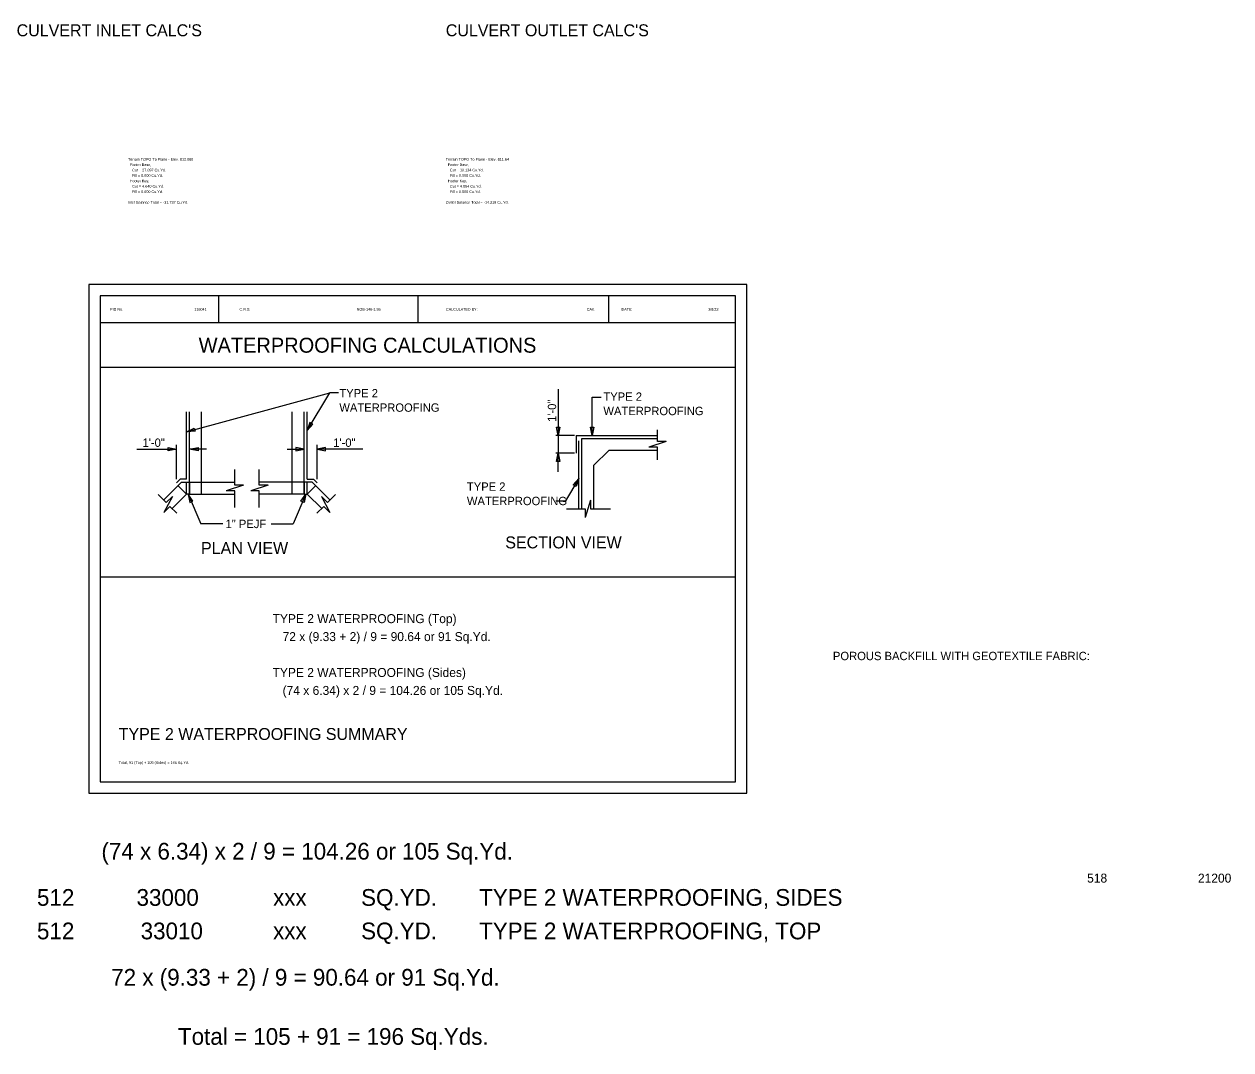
# Model space of a CAD drawing. Extents: x -1609 to 1184, y -412 to 394.
# Drawn here: x 973.29 to 1013.63, y 158.22 to 192.51 of the extents above; entities that cross this region are included whole.
import ezdxf

# ---------------------------------------------------------------- set-up
doc = ezdxf.new("R2010")
doc.units = 0
for name, color, linetype in [('BD_P_Building', 7, 'Continuous'), ('SH_Data', 7, 'Continuous'), ('ST_Details', 7, 'Continuous'), ('ST_Text', 7, 'Continuous')]:
    doc.layers.add(name, color=color, linetype=linetype)

msp = doc.modelspace()

# ---------------------------------------------------------------- linework, layer by layer
at = {"layer": 'ST_Details'}
for p, q in [((997.448, 183.803), (975.448, 183.803)), ((975.448, 183.803), (975.448, 166.803)), ((997.448, 166.803), (997.448, 183.803)), ((997.073, 183.428), (975.823, 183.428)), ((975.823, 183.428), (975.823, 167.178)), ((979.781, 183.428), (979.781, 182.528)), ((986.448, 183.428), (986.448, 182.528)), ((992.82, 183.428), (992.82, 182.528)), ((997.073, 167.178), (997.073, 183.428)), ((997.073, 182.528), (975.823, 182.528)), ((997.073, 181.028), (975.823, 181.028)), ((978.719, 177.302), (978.719, 179.551)), ((978.819, 176.801), (978.819, 179.551)), ((979.219, 176.801), (979.219, 179.551)), ((982.245, 176.801), (982.245, 179.551)), ((982.645, 176.801), (982.645, 179.551)), ((982.745, 177.302), (982.745, 179.551)), ((991.739, 178.759), (991.739, 178.171)), ((991.739, 178.759), (994.46, 178.759)), ((994.458, 178.555), (994.458, 178.947)), ((991.834, 176.311), (991.834, 178.582)), ((991.934, 176.311), (991.934, 178.663)), ((991.934, 178.663), (994.46, 178.663)), ((994.752, 178.555), (994.172, 178.371)), ((994.462, 178.371), (994.172, 178.371)), ((994.752, 178.555), (994.458, 178.555)), ((994.462, 177.95), (994.462, 178.371)), ((992.834, 178.263), (992.334, 177.763)), ((994.463, 178.263), (992.834, 178.263)), ((980.327, 177.097), (980.327, 177.622)), ((981.147, 177.097), (981.147, 177.622)), ((992.334, 176.307), (992.334, 177.763)), ((978.548, 177.202), (977.947, 176.601)), ((978.507, 177.302), (978.384, 177.18)), ((978.719, 177.302), (978.507, 177.302)), ((978.548, 177.202), (980.327, 177.202)), ((982.916, 177.202), (981.147, 177.202)), ((982.745, 177.302), (982.958, 177.302)), ((982.916, 177.202), (983.517, 176.601)), ((982.958, 177.302), (983.08, 177.18)), ((978.031, 176.516), (977.768, 176.784)), ((978.713, 176.801), (978.23, 176.318)), ((978.43, 177.084), (978.713, 176.801)), ((978.819, 176.801), (978.713, 176.801)), ((978.819, 176.801), (980.331, 176.801)), ((980.621, 177.097), (980.041, 176.913)), ((980.331, 176.913), (980.041, 176.913)), ((980.621, 177.097), (980.327, 177.097)), ((980.331, 176.356), (980.331, 176.913)), ((981.441, 177.097), (980.86, 176.913)), ((981.143, 176.913), (980.86, 176.913)), ((981.143, 176.356), (981.143, 176.913)), ((982.645, 176.801), (981.143, 176.801)), ((981.441, 177.097), (981.147, 177.097)), ((982.645, 176.801), (982.751, 176.801)), ((983.034, 177.084), (982.751, 176.801)), ((982.751, 176.801), (983.234, 176.318)), ((983.433, 176.516), (983.696, 176.784)), ((978.241, 176.722), (977.955, 176.184)), ((978.162, 176.387), (977.955, 176.184)), ((978.241, 176.722), (978.031, 176.516)), ((978.387, 176.158), (978.162, 176.387)), ((983.077, 176.158), (983.302, 176.387)), ((983.224, 176.722), (983.509, 176.184)), ((983.224, 176.722), (983.433, 176.516)), ((983.302, 176.387), (983.509, 176.184)), ((992.225, 176.601), (992.041, 176.021)), ((992.225, 176.601), (992.225, 176.307)), ((991.425, 176.311), (992.041, 176.311)), ((992.041, 176.311), (992.041, 176.021)), ((992.225, 176.307), (992.895, 176.307)), ((975.823, 174.028), (997.073, 174.028)), ((975.823, 167.178), (997.073, 167.178)), ((975.448, 166.803), (997.448, 166.803))]:
    msp.add_line(p, q, dxfattribs=at)
for points in [[(978.717, 177.202), (978.819, 177.202), (978.819, 176.801), (978.717, 176.801)], [(978.717, 177.202), (978.819, 177.202), (978.819, 176.801), (978.717, 176.801)], [(982.747, 177.202), (982.645, 177.202), (982.645, 176.801), (982.747, 176.801)], [(982.747, 177.202), (982.645, 177.202), (982.645, 176.801), (982.747, 176.801)]]:
    msp.add_lwpolyline(points, close=True, dxfattribs=at)
at = {"layer": 'ST_Text'}
for p, q in [((978.719, 178.881), (983.502, 180.184)), ((982.745, 178.927), (983.502, 180.184)), ((983.797, 180.184), (983.502, 180.184)), ((991.14, 180.309), (991.14, 178.759)), ((992.274, 180.046), (992.579, 180.046)), ((992.274, 178.759), (992.274, 180.046)), ((991.687, 178.759), (991.061, 178.759)), ((991.14, 178.759), (991.14, 178.171)), ((978.384, 177.298), (978.384, 178.447)), ((983.08, 177.298), (983.08, 178.447)), ((977.053, 178.307), (978.384, 178.307)), ((979.379, 178.307), (978.819, 178.307)), ((982.085, 178.307), (982.645, 178.307)), ((984.611, 178.307), (983.08, 178.307)), ((991.687, 178.171), (991.061, 178.171)), ((991.14, 177.544), (991.14, 178.171)), ((991.834, 177.323), (991.384, 176.572)), ((978.77, 176.801), (979.195, 175.802)), ((982.703, 176.801), (982.278, 175.802)), ((991.059, 176.572), (991.384, 176.572)), ((979.924, 175.802), (979.195, 175.802)), ((981.547, 175.802), (982.278, 175.802))]:
    msp.add_line(p, q, dxfattribs=at)
for points in [[(982.842, 179.196), (982.745, 178.927), (982.938, 179.138)], [(979.004, 178.901), (978.719, 178.881), (978.975, 179.009)], [(991.196, 179.039), (991.14, 178.759), (991.084, 179.039)], [(992.33, 179.039), (992.274, 178.759), (992.218, 179.039)], [(978.104, 178.363), (978.384, 178.307), (978.104, 178.251)], [(979.099, 178.251), (978.819, 178.307), (979.099, 178.363)], [(982.365, 178.251), (982.645, 178.307), (982.365, 178.363)], [(983.36, 178.363), (983.08, 178.307), (983.36, 178.251)], [(991.084, 177.891), (991.14, 178.171), (991.196, 177.891)], [(991.642, 177.112), (991.834, 177.323), (991.738, 177.054)], [(978.931, 176.566), (978.77, 176.801), (978.828, 176.522)], [(982.542, 176.566), (982.703, 176.801), (982.645, 176.522)]]:
    msp.add_lwpolyline(points, close=True, dxfattribs=at)

# ---------------------------------------------------------------- texts
at = {"layer": 'BD_P_Building'}
for s, p in [('Terrain TOPO To Plane - Elev. 812.080', (976.759, 187.948)), ('Terrain TOPO To Plane - Elev. 811.64', (987.384, 187.948)), ('  Footer Base,', (976.759, 187.768)), ('    Cut = 27.097 Cu.Yd.', (976.759, 187.588)), ('  Footer Base,', (987.384, 187.768)), ('    Cut = 10.134 Cu.Yd.', (987.384, 187.588)), ('  Footer Key,', (976.759, 187.228)), ('    Fill = 0.000 Cu.Yd.', (976.759, 187.408)), ('  Footer Key,', (987.384, 187.228)), ('    Fill = 0.000 Cu.Yd.', (987.384, 187.408)), ('    Cut = 4.640 Cu.Yd.', (976.759, 187.048)), ('    Fill = 0.000 Cu.Yd.', (976.759, 186.868)), ('    Cut = 4.084 Cu.Yd.', (987.384, 187.048)), ('    Fill = 0.000 Cu.Yd.', (987.384, 186.868)), ('Inlet Balance Total = -31.737 Cu.Yd.', (976.759, 186.508)), ('Outlet Balance Total = -14.218 Cu.Yd.', (987.384, 186.508)), ('Total, 91 (Top) + 105 (Sides) = 196 Sq.Yd.', (976.448, 167.778))]:
    msp.add_text(s, height=0.09, dxfattribs=at).set_placement(p)
at = {"layer": 'SH_Data'}
for s, height, p in [('TYPE 2', 0.28, (983.825, 180.033)), ('TYPE 2', 0.28, (992.654, 179.919)), ('WATERPROOFING', 0.28, (983.825, 179.553)), ('WATERPROOFING', 0.28, (992.654, 179.439)), ('1\'-0"', 0.28, (977.244, 178.379)), ('1\'-0"', 0.28, (983.621, 178.379)), ('TYPE 2', 0.28, (988.09, 176.91)), ('WATERPROOFING', 0.28, (988.09, 176.43)), ('1" PEJF', 0.28, (980.019, 175.663)), ('TYPE 2 WATERPROOFING (Top)', 0.3, (981.593, 172.485)), ('   72 x (9.33 + 2) / 9 = 90.64 or 91 Sq.Yd.', 0.3, (981.593, 171.885)), ('POROUS BACKFILL WITH GEOTEXTILE FABRIC:', 0.28, (1000.328, 171.247)), ('TYPE 2 WATERPROOFING (Sides)', 0.3, (981.593, 170.685)), ('   (74 x 6.34) x 2 / 9 = 104.26 or 105 Sq.Yd.', 0.3, (981.593, 170.085)), ('(74 x 6.34) x 2 / 9 = 104.26 or 105 Sq.Yd.', 0.56, (975.87, 164.578)), ('518', 0.3, (1008.828, 163.809)), ('21200', 0.3, (1012.534, 163.809)), ('512', 0.56, (973.715, 163.033)), ('33000', 0.56, (977.044, 163.033)), ('xxx', 0.56, (981.609, 163.033)), ('SQ.YD.', 0.56, (984.552, 163.033)), ('TYPE 2 WATERPROOFING, SIDES', 0.56, (988.499, 163.033)), ('512', 0.56, (973.715, 161.913)), ('33010', 0.56, (977.181, 161.913)), ('xxx', 0.56, (981.609, 161.913)), ('SQ.YD.', 0.56, (984.552, 161.913)), ('TYPE 2 WATERPROOFING, TOP', 0.56, (988.499, 161.913)), ('72 x (9.33 + 2) / 9 = 90.64 or 91 Sq.Yd.', 0.56, (976.196, 160.363)), ('Total = 105 + 91 = 196 Sq.Yds.', 0.56, (978.429, 158.385))]:
    msp.add_text(s, height=height, dxfattribs=at).set_placement(p)
msp.add_text('1\'-0"', height=0.28, rotation=90, dxfattribs=at).set_placement((991.075, 179.212))
at = {"layer": 'ST_Details'}
for s, p in [('PID No.', (976.161, 182.933)), ('116041', (978.974, 182.933)), ('C.R.S.', (980.487, 182.933)), ('NOB-146-1.95', (984.404, 182.933)), ('CALCULATED BY:', (987.391, 182.933)), ('CAK', (992.098, 182.933)), ('DATE:', (993.26, 182.933)), ('3/8/23', (996.155, 182.933))]:
    msp.add_text(s, height=0.09, dxfattribs=at).set_placement(p)
at = {"layer": 'ST_Text'}
for s, height, p in [("CULVERT INLET CALC'S", 0.4, (973.035, 192.108)), ("CULVERT OUTLET CALC'S", 0.4, (987.384, 192.108)), ('WATERPROOFING CALCULATIONS', 0.5, (979.121, 181.528)), ('PLAN VIEW', 0.4, (979.2, 174.795)), ('SECTION VIEW', 0.4, (989.373, 174.984)), ('TYPE 2 WATERPROOFING SUMMARY', 0.4, (976.448, 168.578))]:
    msp.add_text(s, height=height, dxfattribs=at).set_placement(p)

doc.saveas('drawing.dxf')
